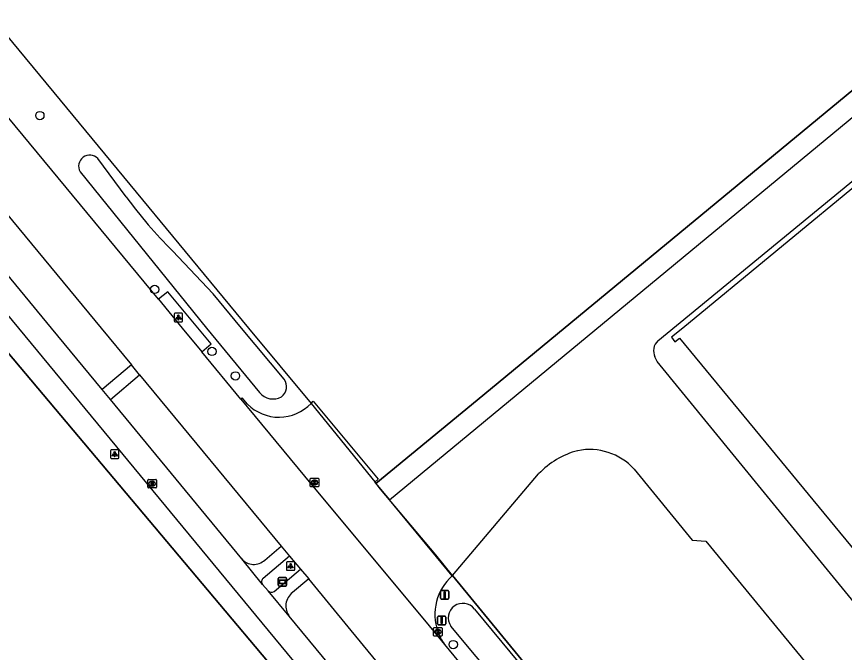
# Model space of a CAD drawing. Extents: x 156141 to 158132, y 385651 to 388399.
# Drawn here: x 157378 to 157475.3, y 386711.9 to 386786.6 of the extents above; entities that cross this region are included whole.
import ezdxf

# ---------------------------------------------------------------- set-up
doc = ezdxf.new("R2010")
doc.units = 0
for name, color, linetype in [('IMGEO_Afsluitpaal', 7, 'Continuous'), ('IMGEO_Berm_groen', 7, 'Continuous'), ('IMGEO_Boom', 7, 'Continuous'), ('IMGEO_Erf', 7, 'Continuous'), ('IMGEO_Fietspad_gesloten', 7, 'Continuous'), ('IMGEO_Groenvoorziening', 7, 'Continuous'), ('IMGEO_Hek', 7, 'Continuous'), ('IMGEO_Kolk', 7, 'Continuous'), ('IMGEO_Lichtpunt', 7, 'Continuous'), ('IMGEO_Pand', 7, 'Continuous'), ('IMGEO_Rijbaan_lokaal_gesloten', 7, 'Continuous'), ('IMGEO_Rijbaan_lokaal_open', 7, 'Continuous'), ('IMGEO_Rioolput', 7, 'Continuous'), ('IMGEO_Verklikker', 7, 'Continuous'), ('IMGEO_Voetpad_open', 7, 'Continuous'), ('IMGEO_Waterloop', 7, 'Continuous')]:
    doc.layers.add(name, color=color, linetype=linetype)

msp = doc.modelspace()

# ---------------------------------------------------------------- linework, layer by layer
at = {"layer": 'IMGEO_Afsluitpaal'}
for p, q in [((157427.905, 386719.152), (157428.695, 386719.152)), ((157428.695, 386719.152), (157427.905, 386719.152)), ((157427.805, 386718.252), (157427.805, 386719.052)), ((157427.805, 386719.052), (157427.805, 386718.252)), ((157428.795, 386719.052), (157428.795, 386718.252)), ((157428.795, 386718.252), (157428.795, 386719.052)), ((157428.695, 386718.152), (157427.905, 386718.152)), ((157427.905, 386718.152), (157428.695, 386718.152)), ((157427.452, 386715.248), (157427.452, 386716.048)), ((157427.452, 386716.048), (157427.452, 386715.248)), ((157427.552, 386716.148), (157428.342, 386716.148)), ((157428.342, 386716.148), (157427.552, 386716.148)), ((157428.442, 386716.048), (157428.442, 386715.248)), ((157428.442, 386715.248), (157428.442, 386716.048)), ((157428.342, 386715.148), (157427.552, 386715.148)), ((157427.552, 386715.148), (157428.342, 386715.148))]:
    msp.add_line(p, q, dxfattribs=at)
for points in [[(157428.225, 386719.027), (157428.375, 386719.027), (157428.375, 386718.277), (157428.225, 386718.277), (157428.225, 386719.027)], [(157427.872, 386716.023), (157428.022, 386716.023), (157428.022, 386715.273), (157427.872, 386715.273), (157427.872, 386716.023)]]:
    msp.add_lwpolyline(points, dxfattribs=at)
for centre, start, end in [((157427.905, 386719.052), 90, 180), ((157427.905, 386719.052), 90, 180), ((157428.695, 386719.052), 0, 90), ((157428.695, 386719.052), 360, 90), ((157427.905, 386718.252), 180, 270), ((157427.905, 386718.252), 180, 270), ((157428.695, 386718.252), 270, 0), ((157428.695, 386718.252), 270, 0), ((157427.552, 386716.048), 90, 180), ((157427.552, 386716.048), 90, 180), ((157428.342, 386716.048), 0, 90), ((157428.342, 386716.048), 360, 90), ((157427.552, 386715.248), 180, 270), ((157427.552, 386715.248), 180, 270), ((157428.342, 386715.248), 270, 0), ((157428.342, 386715.248), 270, 0)]:
    msp.add_arc(centre, 0.1, start, end, dxfattribs=at)
at = {"layer": 'IMGEO_Berm_groen'}
for points in [[(157284.844, 386895.533), (157300.587, 386876.543), (157345.88, 386821.789), (157383.128, 386776.761), (157405.264, 386750), (157412.601, 386741.13)], [(157442.134, 386652.366), (157442.138, 386652.478), (157442.779, 386668.903), (157366.554, 386759.475), (157367.449, 386760.214), (157328.468, 386807.48), (157305.149, 386835.748), (157305.371, 386835.926), (157306.254, 386836.693)]]:
    msp.add_lwpolyline(points, dxfattribs=at)
at = {"layer": 'IMGEO_Boom'}
for centre in [(157380.722, 386774.969), (157394.218, 386754.542), (157400.953, 386747.258), (157403.711, 386744.383), (157429.31, 386712.814)]:
    msp.add_circle(centre, 0.489, dxfattribs=at)
at = {"layer": 'IMGEO_Erf'}
msp.add_lwpolyline([(157471.255, 387105.248), (157486.84, 387083.007), (157516.684, 387082.285), (157532.387, 387063.158), (157586.506, 387062.133), (157631.33, 387007.594), (157640.766, 387006.801), (157666.09, 386976.096), (157665.205, 386965.961), (157675.386, 386953.474), (157641.162, 386925.191), (157646.497, 386918.505), (157432.115, 386741.538), (157420.215, 386731.745)], dxfattribs=at)
at = {"layer": 'IMGEO_Fietspad_gesloten'}
for points in [[(157388.041, 386742.788), (157382.099, 386750), (157347.614, 386791.858), (157332.141, 386810.499), (157326.824, 386816.905), (157320.167, 386824.849), (157310.45, 386836.403), (157309.797, 386837.156)], [(157306.254, 386836.693), (157307.173, 386835.584), (157317.744, 386823.128), (157324.427, 386815.039), (157329.795, 386808.571), (157345.284, 386789.91), (157378.223, 386750), (157413.308, 386707.49), (157450.572, 386662.298)], [(157389.02, 386741.599), (157388.041, 386742.788)], [(157404.446, 386722.874), (157389.02, 386741.599)], [(157406.885, 386719.889), (157404.446, 386722.874)], [(157407.56, 386719.122), (157406.885, 386719.889)], [(157410.042, 386716.143), (157407.56, 386719.122)], [(157427.18, 386695.379), (157410.042, 386716.143)]]:
    msp.add_lwpolyline(points, dxfattribs=at)
at = {"layer": 'IMGEO_Groenvoorziening'}
msp.add_lwpolyline([(157429.239, 386720.934), (157498.496, 386636.57), (157500, 386634.738), (157500.222, 386634.47), (157521.784, 386608.449), (157576.014, 386543.004), (157577.215, 386541.551)], dxfattribs=at)
at = {"layer": 'IMGEO_Hek'}
for points in [[(157420.215, 386731.745), (157432.115, 386741.538), (157646.497, 386918.505), (157641.162, 386925.191), (157675.386, 386953.474), (157665.205, 386965.961), (157666.09, 386976.096), (157640.766, 387006.801), (157631.33, 387007.594), (157586.506, 387062.133), (157532.387, 387063.158), (157516.684, 387082.285), (157486.84, 387083.007), (157471.255, 387105.248)], [(157345.88, 386821.789), (157383.128, 386776.761)], [(157383.128, 386776.761), (157405.264, 386750)], [(157367.449, 386760.214), (157366.554, 386759.475), (157442.779, 386668.903)], [(157405.264, 386750), (157412.601, 386741.13), (157420.075, 386731.915)], [(157420.778, 386731.065), (157420.075, 386731.915)], [(157427.26, 386723.345), (157420.778, 386731.065)], [(157429.239, 386720.934), (157427.26, 386723.345)], [(157498.496, 386636.57), (157429.239, 386720.934)]]:
    msp.add_lwpolyline(points, dxfattribs=at)
at = {"layer": 'IMGEO_Kolk'}
for p, q in [((157412.511, 386731.431), (157412.511, 386732.283)), ((157412.586, 386732.357), (157413.438, 386732.357)), ((157412.999, 386732.137), (157413.024, 386732.137)), ((157413.512, 386732.283), (157413.512, 386731.431)), ((157413.438, 386731.357), (157412.586, 386731.357)), ((157413.022, 386731.577), (157412.997, 386731.577)), ((157426.999, 386713.89), (157426.999, 386714.742)), ((157427.074, 386714.816), (157427.926, 386714.816)), ((157427.487, 386714.596), (157427.512, 386714.596)), ((157428, 386714.742), (157428, 386713.89)), ((157427.926, 386713.816), (157427.074, 386713.816)), ((157427.51, 386714.036), (157427.485, 386714.036))]:
    msp.add_line(p, q, dxfattribs=at)
for points in [[(157412.511, 386731.431), (157412.511, 386732.283)], [(157412.586, 386732.357), (157413.438, 386732.357)], [(157412.832, 386732.057), (157412.955, 386732.057), (157412.955, 386731.906), (157413.085, 386732.057), (157413.249, 386732.057), (157413.103, 386731.906), (157413.256, 386731.657), (157413.104, 386731.657), (157413.019, 386731.821), (157412.955, 386731.754), (157412.955, 386731.657), (157412.832, 386731.657), (157412.832, 386732.057)], [(157413.512, 386732.283), (157413.512, 386731.431)], [(157413.438, 386731.357), (157412.586, 386731.357)], [(157426.999, 386713.89), (157426.999, 386714.742)], [(157427.074, 386714.816), (157427.926, 386714.816)], [(157427.32, 386714.516), (157427.443, 386714.516), (157427.443, 386714.365), (157427.573, 386714.516), (157427.737, 386714.516), (157427.591, 386714.365), (157427.744, 386714.116), (157427.592, 386714.116), (157427.507, 386714.28), (157427.443, 386714.213), (157427.443, 386714.116), (157427.32, 386714.116), (157427.32, 386714.516)], [(157428, 386714.742), (157428, 386713.89)], [(157427.926, 386713.816), (157427.074, 386713.816)]]:
    msp.add_lwpolyline(points, dxfattribs=at)
for centre, start, end in [((157412.588, 386732.281), 91.55205, 178.44795), ((157412.588, 386732.281), 91.55205, 178.44795), ((157413.436, 386732.281), 1.55205, 88.44795), ((157413.436, 386732.281), 1.55205, 88.44795), ((157412.588, 386731.433), 181.55205, 268.44795), ((157412.588, 386731.433), 181.55205, 268.44795), ((157413.436, 386731.433), 271.55205, 358.44795), ((157413.436, 386731.433), 271.55205, 358.44795), ((157427.076, 386714.74), 91.55205, 178.44795), ((157427.076, 386714.74), 91.55205, 178.44795), ((157427.924, 386714.74), 1.55205, 88.44795), ((157427.924, 386714.74), 1.55205, 88.44795), ((157427.076, 386713.892), 181.55205, 268.44795), ((157427.076, 386713.892), 181.55205, 268.44795), ((157427.924, 386713.892), 271.55205, 358.44795), ((157427.924, 386713.892), 271.55205, 358.44795)]:
    msp.add_arc(centre, 0.0765, start, end, dxfattribs=at)
for centre, major_axis, ratio, start_param, end_param in [((157412.998, 386731.857), (-0.387, 0.002), 0.722429, 4.712389, 7.853982), ((157413.023, 386731.857), (-0.39, 0.002), 0.717154, 1.570796, 4.712389), ((157427.486, 386714.316), (-0.387, 0.002), 0.722429, 4.712389, 7.853982), ((157427.511, 386714.316), (-0.39, 0.002), 0.717154, 1.570796, 4.712389)]:
    msp.add_ellipse(centre, major_axis=major_axis, ratio=ratio, start_param=start_param, end_param=end_param, dxfattribs=at)
at = {"layer": 'IMGEO_Lichtpunt'}
for p, q in [((157396.506, 386751.649), (157396.506, 386750.842)), ((157396.506, 386751.649), (157396.506, 386750.842)), ((157397.408, 386751.744), (157396.6, 386751.744)), ((157397.408, 386751.744), (157396.6, 386751.744)), ((157397.502, 386750.842), (157397.502, 386751.649)), ((157397.502, 386750.842), (157397.502, 386751.649)), ((157396.6, 386750.748), (157397.408, 386750.748)), ((157396.6, 386750.748), (157397.408, 386750.748)), ((157389.925, 386735.687), (157389.117, 386735.687)), ((157389.925, 386735.687), (157389.117, 386735.687)), ((157389.023, 386735.592), (157389.023, 386734.785)), ((157389.023, 386735.592), (157389.023, 386734.785)), ((157390.019, 386734.785), (157390.019, 386735.592)), ((157390.019, 386734.785), (157390.019, 386735.592)), ((157389.117, 386734.691), (157389.925, 386734.691)), ((157389.117, 386734.691), (157389.925, 386734.691)), ((157409.696, 386722.446), (157409.696, 386721.639)), ((157409.696, 386722.446), (157409.696, 386721.639)), ((157410.598, 386722.541), (157409.79, 386722.541)), ((157410.598, 386722.541), (157409.79, 386722.541)), ((157410.692, 386721.639), (157410.692, 386722.446)), ((157410.692, 386721.639), (157410.692, 386722.446)), ((157409.79, 386721.545), (157410.598, 386721.545)), ((157409.79, 386721.545), (157410.598, 386721.545))]:
    msp.add_line(p, q, dxfattribs=at)
for points in [[(157396.88, 386751.313), (157396.919, 386751.285), (157396.731, 386751.023), (157396.693, 386751.05), (157396.88, 386751.313)], [(157396.982, 386751.265), (157397.029, 386751.265), (157397.029, 386750.943), (157396.982, 386750.943), (157396.982, 386751.265)], [(157397.092, 386751.285), (157397.13, 386751.312), (157397.317, 386751.05), (157397.278, 386751.022), (157397.092, 386751.285)], [(157389.397, 386735.256), (157389.436, 386735.228), (157389.248, 386734.966), (157389.21, 386734.993), (157389.397, 386735.256)], [(157389.499, 386735.208), (157389.546, 386735.208), (157389.546, 386734.886), (157389.499, 386734.886), (157389.499, 386735.208)], [(157389.609, 386735.228), (157389.647, 386735.255), (157389.834, 386734.993), (157389.795, 386734.965), (157389.609, 386735.228)], [(157410.07, 386722.11), (157410.109, 386722.082), (157409.921, 386721.82), (157409.883, 386721.847), (157410.07, 386722.11)], [(157410.172, 386722.062), (157410.219, 386722.062), (157410.219, 386721.74), (157410.172, 386721.74), (157410.172, 386722.062)], [(157410.282, 386722.082), (157410.32, 386722.109), (157410.507, 386721.847), (157410.468, 386721.819), (157410.282, 386722.082)]]:
    msp.add_lwpolyline(points, dxfattribs=at)
for centre in [(157397.005, 386751.447), (157389.522, 386735.39), (157410.195, 386722.244)]:
    msp.add_circle(centre, 0.0994, dxfattribs=at)
for centre, start, end in [((157396.6, 386751.649), 90, 180), ((157396.6, 386751.649), 90, 180), ((157397.408, 386751.649), 0, 90), ((157397.408, 386751.649), 0, 90), ((157396.6, 386750.842), 180, 270), ((157396.6, 386750.842), 180, 270), ((157397.408, 386750.842), 270, 0), ((157397.408, 386750.842), 270, 360), ((157389.117, 386735.592), 90, 180), ((157389.117, 386735.592), 90, 180), ((157389.925, 386735.592), 0, 90), ((157389.925, 386735.592), 0, 90), ((157389.117, 386734.785), 180, 270), ((157389.117, 386734.785), 180, 270), ((157389.925, 386734.785), 270, 0), ((157389.925, 386734.785), 270, 360), ((157409.79, 386722.446), 90, 180), ((157409.79, 386722.446), 90, 180), ((157410.598, 386722.446), 0, 90), ((157410.598, 386722.446), 0, 90), ((157409.79, 386721.639), 180, 270), ((157409.79, 386721.639), 180, 270), ((157410.598, 386721.639), 270, 0), ((157410.598, 386721.639), 270, 360)]:
    msp.add_arc(centre, 0.0946, start, end, dxfattribs=at)
at = {"layer": 'IMGEO_Pand'}
msp.add_lwpolyline([(157500, 386786.033), (157456.274, 386750), (157454.955, 386748.913), (157455.364, 386748.396), (157455.902, 386748.832), (157481.735, 386717.522)], dxfattribs=at)
at = {"layer": 'IMGEO_Rijbaan_lokaal_gesloten'}
for points in [[(157394.653, 386753.392), (157378.744, 386772.618), (157348.747, 386808.898), (157341.232, 386817.969), (157304.542, 386862.255)], [(157313.812, 386839.665), (157314.448, 386838.877), (157335.575, 386813.321), (157387.922, 386750), (157391.476, 386745.701)], [(157394.653, 386753.392), (157397.46, 386750), (157399.758, 386747.223)], [(157404.36, 386741.661), (157399.758, 386747.223)], [(157392.449, 386744.524), (157391.476, 386745.701)], [(157392.449, 386744.524), (157409.092, 386724.392)], [(157404.36, 386741.661), (157411.846, 386732.615), (157426.465, 386715.016), (157428.271, 386712.826)], [(157409.092, 386724.392), (157410.06, 386723.219)], [(157410.06, 386723.219), (157411.359, 386721.687)], [(157411.359, 386721.687), (157412.339, 386720.535)], [(157426.489, 386703.354), (157422.539, 386708.146), (157422.419, 386708.292), (157417.313, 386714.46), (157412.339, 386720.535)], [(157428.271, 386712.826), (157470.805, 386661.255)]]:
    msp.add_lwpolyline(points, dxfattribs=at)
at = {"layer": 'IMGEO_Rijbaan_lokaal_open'}
for points in [[(157421.8, 386729.832), (157548.344, 386834.378), (157551.881, 386836.434)], [(157453.351, 386748.515), (157548.421, 386826.593)], [(157479.306, 386714.28), (157465.896, 386730.658), (157453.28, 386746.078), (157453.017, 386746.603)], [(157405.115, 386741.072), (157404.507, 386741.787), (157404.36, 386741.661)], [(157412.601, 386741.13), (157412.852, 386741.41), (157420.467, 386732.254), (157420.079, 386731.909), (157420.215, 386731.745)], [(157429.239, 386720.934), (157439.347, 386732.862)], [(157450.558, 386733.435), (157457.392, 386725.092), (157458.988, 386724.974), (157499.285, 386675.982), (157504.842, 386672.218), (157506.562, 386670.927), (157507.494, 386669.816), (157537.512, 386633.609), (157538.587, 386631.817), (157541.431, 386623.01), (157541.945, 386621.409), (157542.471, 386620.501), (157543.438, 386619.234), (157590.926, 386561.841), (157589.85, 386560.921), (157592.694, 386557.455), (157588.118, 386553.679), (157591.535, 386549.497), (157579.081, 386539.302)], [(157420.215, 386731.745), (157420.778, 386731.065), (157421.8, 386729.832)], [(157429.199, 386720.899), (157421.8, 386729.832)], [(157429.199, 386720.899), (157429.239, 386720.934)]]:
    msp.add_lwpolyline(points, dxfattribs=at)
for centre, radius, start, end in [((157454.501, 386747.329), 1.652, 134.11252, 206.06988), ((157408.83, 386744.764), 5.237, 224.82497, 316.06285), ((157445.341, 386728.674), 7.063, 42.3823, 101.51204), ((157446.352, 386726.323), 9.583, 104.63542, 136.97173), ((157433.244, 386716.344), 6.092, 131.61009, 199.44669), ((157433.276, 386716.36), 6.127, 199.49097, 215.22761)]:
    msp.add_arc(centre, radius, start, end, dxfattribs=at)
at = {"layer": 'IMGEO_Rioolput'}
for p, q in [((157393.417, 386731.291), (157393.417, 386732.143)), ((157393.492, 386732.217), (157394.344, 386732.217)), ((157393.905, 386731.997), (157393.93, 386731.997)), ((157394.418, 386732.143), (157394.418, 386731.291)), ((157394.344, 386731.217), (157393.492, 386731.217)), ((157393.928, 386731.437), (157393.903, 386731.437))]:
    msp.add_line(p, q, dxfattribs=at)
for points in [[(157393.417, 386731.291), (157393.417, 386732.143)], [(157393.492, 386732.217), (157394.344, 386732.217)], [(157394.006, 386731.915), (157393.754, 386731.917), (157393.754, 386731.517)], [(157393.932, 386731.836), (157393.878, 386731.836), (157393.878, 386731.755)], [(157394.418, 386732.143), (157394.418, 386731.291)], [(157394.344, 386731.217), (157393.492, 386731.217)], [(157393.754, 386731.517), (157393.878, 386731.517), (157393.878, 386731.679), (157393.889, 386731.679)], [(157393.878, 386731.755), (157393.93, 386731.755)], [(157393.936, 386731.65), (157394.007, 386731.517), (157394.147, 386731.517), (157394.082, 386731.643)]]:
    msp.add_lwpolyline(points, dxfattribs=at)
for centre, radius, start, end in [((157393.494, 386732.141), 0.0765, 91.55205, 178.44795), ((157393.494, 386732.141), 0.0765, 91.55205, 178.44795), ((157393.938, 386731.74), 0.0964, 77.00612, 93.18647), ((157393.952, 386731.797), 0.0378, 276.66336, 79.67722), ((157394.005, 386731.805), 0.109, 350.36119, 89.41601), ((157394.342, 386732.141), 0.0765, 1.55205, 88.44795), ((157394.342, 386732.141), 0.0765, 1.55205, 88.44795), ((157393.494, 386731.293), 0.0765, 181.55205, 268.44795), ((157393.494, 386731.293), 0.0765, 181.55205, 268.44795), ((157393.888, 386731.626), 0.0533, 26.02933, 88.69889), ((157393.914, 386731.944), 0.19, 274.7715, 282.96867), ((157394.003, 386731.805), 0.112, 277.58423, 350.98172), ((157393.987, 386731.59), 0.108, 29.51342, 73.79051), ((157394.342, 386731.293), 0.0765, 271.55205, 358.44795), ((157394.342, 386731.293), 0.0765, 271.55205, 358.44795)]:
    msp.add_arc(centre, radius, start, end, dxfattribs=at)
for centre, major_axis, ratio, start_param, end_param in [((157393.904, 386731.717), (-0.387, 0.002), 0.722429, 4.712389, 7.853982), ((157393.929, 386731.717), (-0.39, 0.002), 0.717154, 1.570796, 4.712389)]:
    msp.add_ellipse(centre, major_axis=major_axis, ratio=ratio, start_param=start_param, end_param=end_param, dxfattribs=at)
at = {"layer": 'IMGEO_Verklikker'}
for p, q in [((157408.736, 386719.79), (157408.736, 386720.59)), ((157408.736, 386720.59), (157408.736, 386719.79)), ((157408.836, 386720.69), (157409.626, 386720.69)), ((157409.626, 386720.69), (157408.836, 386720.69)), ((157409.726, 386720.59), (157409.726, 386719.79)), ((157409.726, 386719.79), (157409.726, 386720.59)), ((157409.626, 386719.69), (157408.836, 386719.69)), ((157408.836, 386719.69), (157409.626, 386719.69))]:
    msp.add_line(p, q, dxfattribs=at)
for points in [[(157408.837, 386720.422), (157409.625, 386720.422), (157409.625, 386719.958), (157408.837, 386719.958), (157408.837, 386720.422)], [(157408.902, 386720.357), (157408.902, 386720.023), (157409.56, 386720.023), (157409.56, 386720.357), (157408.902, 386720.357)]]:
    msp.add_lwpolyline(points, dxfattribs=at)
for centre, start, end in [((157408.836, 386720.59), 90, 180), ((157408.836, 386720.59), 90, 180), ((157409.626, 386720.59), 0, 90), ((157409.626, 386720.59), 360, 90), ((157408.836, 386719.79), 180, 270), ((157408.836, 386719.79), 180, 270), ((157409.626, 386719.79), 270, 0), ((157409.626, 386719.79), 270, 0)]:
    msp.add_arc(centre, 0.1, start, end, dxfattribs=at)
at = {"layer": 'IMGEO_Voetpad_open'}
for points in [[(157399.758, 386747.223), (157400.86, 386748.132), (157395.779, 386754.253), (157394.653, 386753.392)], [(157391.476, 386745.701), (157388.041, 386742.788)], [(157389.02, 386741.599), (157392.449, 386744.524)], [(157407.153, 386722.745), (157409.092, 386724.392)], [(157410.06, 386723.219), (157406.97, 386720.593)], [(157408.248, 386719.054), (157411.359, 386721.687)], [(157412.339, 386720.535), (157410.42, 386718.921)]]:
    msp.add_lwpolyline(points, dxfattribs=at)
for centre, radius, start, end in [((157405.862, 386724.126), 1.891, 221.48807, 313.05529), ((157407.277, 386720.199), 0.5, 127.9117, 218.31932), ((157407.941, 386719.463), 0.511, 221.79698, 306.91378), ((157411.594, 386717.346), 1.964, 126.71632, 217.78649)]:
    msp.add_arc(centre, radius, start, end, dxfattribs=at)
at = {"layer": 'IMGEO_Waterloop'}
for points in [[(157390.862, 386765.433), (157387.533, 386769.924)], [(157385.446, 386768.373), (157400.317, 386750), (157406.539, 386742.42)], [(157401.085, 386754.039), (157396.324, 386759.07)], [(157409.437, 386743.983), (157404.44, 386750), (157401.085, 386754.039)], [(157431.788, 386716.982), (157464.266, 386677.772)], [(157461.774, 386675.786), (157429.02, 386714.993)]]:
    msp.add_lwpolyline(points, dxfattribs=at)
for centre, radius, start, end in [((157386.591, 386769.012), 1.311, 44.09168, 209.14572), ((157432.472, 386795.625), 51.41, 215.96468, 225.32091), ((157408.278, 386743.111), 1.45, 305.51804, 36.98125), ((157408.121, 386743.706), 2.039, 219.12046, 299.38845), ((157430.43, 386715.952), 1.705, 37.17989, 214.21984)]:
    msp.add_arc(centre, radius, start, end, dxfattribs=at)

doc.saveas('drawing.dxf')
